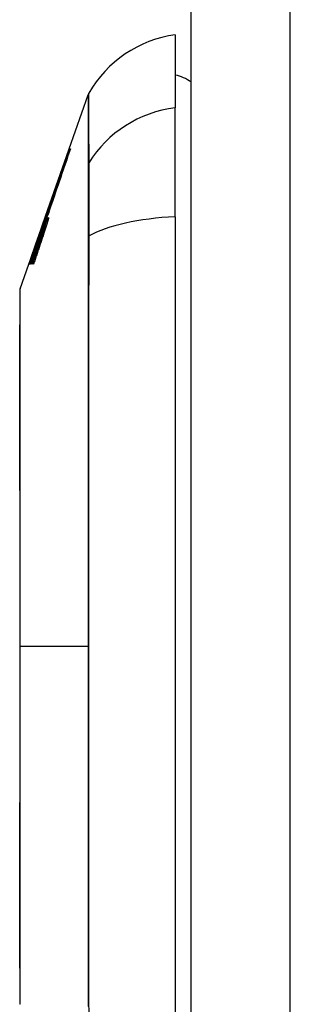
# Model space of a CAD drawing. Header units: inches. Extents: x 19 to 626, y 56 to 294.
# Tile 275 of 372: x 366.542 to 366.812, y 179.173 to 180.155. Entities that reach past the tile are written whole.
import ezdxf

# ---------------------------------------------------------------- set-up
doc = ezdxf.new("R2010")
doc.units = ezdxf.units.IN
doc.header["$MEASUREMENT"] = 0
doc.layers.add('Visible Edges(ANSI)', color=7, linetype='Continuous', lineweight=25)
doc.layers.add('Visible Tangent Edges(ANSI)', color=7, linetype='Continuous', lineweight=25)

msp = doc.modelspace()

# ---------------------------------------------------------------- linework, layer by layer
at = {"layer": 'Visible Edges(ANSI)'}
for p, q in [((366.71307, 161.16942), (366.71307, 197.88942)), ((366.69733, 180.13966), (366.69733, 180.0669)), ((366.59158, 180.02593), (366.61042, 180.07977)), ((366.69733, 179.95811), (366.69733, 180.0669)), ((366.56799, 179.95856), (366.59121, 180.02489)), ((366.59121, 180.02489), (366.59158, 180.02593)), ((366.59121, 180.02489), (366.59133, 180.02489)), ((366.59158, 180.02593), (366.59169, 180.02593)), ((366.59173, 180.02593), (366.59211, 180.02593)), ((366.59218, 180.02593), (366.59282, 180.02593)), ((366.55352, 179.9172), (366.56799, 179.95856)), ((366.56834, 179.95618), (366.56558, 179.94818)), ((366.56717, 179.95618), (366.56724, 179.95618)), ((366.56749, 179.95343), (366.56926, 179.95856)), ((366.56754, 179.95618), (366.56788, 179.95618)), ((366.5681, 179.95856), (366.56799, 179.95856)), ((366.56802, 179.95618), (366.56834, 179.95618)), ((366.5681, 179.95856), (366.56817, 179.95856)), ((366.5688, 179.95856), (366.56834, 179.95856)), ((366.56926, 179.95856), (366.56891, 179.95856)), ((366.56926, 179.95856), (366.56955, 179.95856)), ((366.57022, 179.95968), (366.57023, 179.95968)), ((366.69733, 179.95811), (366.69733, 179.10074)), ((366.56558, 179.94818), (366.56567, 179.94818)), ((366.56567, 179.94818), (366.56598, 179.94818)), ((366.56608, 179.94831), (366.56689, 179.94831)), ((366.56611, 179.94593), (366.56636, 179.94593)), ((366.56749, 179.94831), (366.56851, 179.94831)), ((366.55945, 179.93393), (366.55967, 179.93393)), ((366.56198, 179.94087), (366.56201, 179.94087)), ((366.56201, 179.94087), (366.56221, 179.94087)), ((366.55907, 179.92943), (366.55254, 179.91068)), ((366.55708, 179.92693), (366.55705, 179.92693)), ((366.55708, 179.92693), (366.55731, 179.92693)), ((366.55124, 179.91068), (366.55352, 179.9172)), ((366.54268, 179.88623), (366.55124, 179.91068)), ((366.55126, 179.91068), (366.55124, 179.91068)), ((366.5519, 179.91068), (366.55153, 179.91068)), ((366.55254, 179.91068), (366.55209, 179.91068)), ((366.55405, 179.91068), (366.5534, 179.91068)), ((366.55602, 179.91068), (366.5552, 179.91068))]:
    msp.add_line(p, q, dxfattribs=at)
at = {"layer": 'Visible Edges(ANSI)', "flags": 128}
for points in [[(366.59169, 180.02593), (366.59054, 180.02261), (366.58937, 180.01928), (366.5882, 180.01592), (366.58702, 180.01255), (366.58584, 180.00916), (366.58465, 180.00575), (366.58345, 180.00233), (366.58226, 179.9989), (366.58105, 179.99546), (366.57985, 179.99202), (366.57865, 179.98856), (366.57744, 179.98511), (366.57623, 179.98164), (366.57502, 179.97818), (366.57381, 179.97472), (366.5726, 179.97126), (366.5714, 179.9678), (366.57019, 179.96435), (366.56899, 179.9609), (366.56779, 179.95746), (366.5666, 179.95404), (366.56541, 179.95062), (366.56422, 179.94722), (366.56304, 179.94383)], [(366.56522, 179.94993), (366.56632, 179.95307), (366.56741, 179.95622), (366.56852, 179.95938), (366.56962, 179.96256), (366.57073, 179.96573), (366.57184, 179.96892), (366.57295, 179.97211), (366.57407, 179.97531), (366.57518, 179.9785), (366.5763, 179.9817), (366.57741, 179.9849), (366.57853, 179.9881), (366.57964, 179.99129), (366.58076, 179.99449), (366.58187, 179.99767), (366.58298, 180.00085), (366.58408, 180.00403), (366.58519, 180.00719), (366.58629, 180.01035), (366.58739, 180.01349), (366.58848, 180.01662), (366.58957, 180.01974), (366.59065, 180.02284), (366.59173, 180.02593)], [(366.59211, 180.02593), (366.59116, 180.02317), (366.5902, 180.02041), (366.58923, 180.01763), (366.58827, 180.01485), (366.5873, 180.01205), (366.58633, 180.00925), (366.58536, 180.00645), (366.58438, 180.00364), (366.58341, 180.00082), (366.58243, 179.998), (366.58145, 179.99518), (366.58048, 179.99235), (366.5795, 179.98952), (366.57852, 179.9867), (366.57754, 179.98387), (366.57656, 179.98104), (366.57559, 179.97822), (366.57461, 179.97539), (366.57364, 179.97257), (366.57267, 179.96976), (366.5717, 179.96695), (366.57073, 179.96414), (366.56976, 179.96135), (366.5688, 179.95856)], [(366.56891, 179.95856), (366.56987, 179.96135), (366.57083, 179.96414), (366.5718, 179.96695), (366.57277, 179.96976), (366.57374, 179.97257), (366.57471, 179.97539), (366.57568, 179.97822), (366.57666, 179.98104), (366.57763, 179.98387), (366.57861, 179.9867), (366.57959, 179.98952), (366.58056, 179.99235), (366.58154, 179.99518), (366.58252, 179.998), (366.58349, 180.00082), (366.58446, 180.00363), (366.58544, 180.00645), (366.58641, 180.00925), (366.58738, 180.01205), (366.58834, 180.01485), (366.58931, 180.01763), (366.59027, 180.02041), (366.59123, 180.02317), (366.59218, 180.02593)], [(366.59282, 180.02593), (366.59189, 180.02321), (366.59095, 180.02049), (366.59002, 180.01776), (366.58908, 180.01502), (366.58814, 180.01227), (366.5872, 180.00952), (366.58625, 180.00676), (366.58531, 180.00399), (366.58436, 180.00123), (366.58342, 179.99845), (366.58247, 179.99568), (366.58152, 179.9929), (366.58057, 179.99013), (366.57963, 179.98735), (366.57868, 179.98457), (366.57774, 179.98179), (366.57679, 179.97902), (366.57585, 179.97624), (366.57491, 179.97347), (366.57397, 179.9707), (366.57303, 179.96794), (366.5721, 179.96518), (366.57116, 179.96243), (366.57023, 179.95968)], [(366.55209, 179.91068), (366.55276, 179.91257), (366.55342, 179.91446), (366.55408, 179.91636), (366.55475, 179.91825), (366.55541, 179.92015), (366.55607, 179.92205), (366.55674, 179.92395), (366.5574, 179.92584), (366.55807, 179.92774), (366.55873, 179.92964), (366.5594, 179.93154), (366.56006, 179.93344), (366.56073, 179.93534), (366.56139, 179.93724), (366.56206, 179.93914), (366.56272, 179.94104), (366.56339, 179.94293), (366.56405, 179.94483), (366.56471, 179.94673), (366.56538, 179.94862), (366.56604, 179.95051), (366.5667, 179.9524), (366.56736, 179.95429), (366.56802, 179.95618)], [(366.55945, 179.93393), (366.55977, 179.93486), (366.56009, 179.93579), (366.56041, 179.93672), (366.56073, 179.93764), (366.56105, 179.93857), (366.56137, 179.9395), (366.56169, 179.94043), (366.56202, 179.94136), (366.56234, 179.94229), (366.56266, 179.94322), (366.56298, 179.94415), (366.5633, 179.94508), (366.56363, 179.94601), (366.56395, 179.94694), (366.56427, 179.94787), (366.56459, 179.94879), (366.56491, 179.94972), (366.56524, 179.95065), (366.56556, 179.95157), (366.56588, 179.95249), (366.5662, 179.95342), (366.56652, 179.95434), (366.56684, 179.95526), (366.56717, 179.95618)], [(366.56788, 179.95618), (366.56755, 179.95528), (366.56721, 179.95438), (366.56687, 179.95347), (366.56654, 179.95256), (366.5662, 179.95165), (366.56586, 179.95074), (366.56552, 179.94982), (366.56518, 179.9489), (366.56484, 179.94798), (366.5645, 179.94706), (366.56416, 179.94614), (366.56382, 179.94521), (366.56347, 179.94429), (366.56313, 179.94336), (366.56279, 179.94243), (366.56245, 179.9415), (366.56211, 179.94057), (366.56176, 179.93965), (366.56142, 179.93872), (366.56108, 179.93779), (366.56074, 179.93686), (366.5604, 179.93593), (366.56006, 179.93501), (366.55972, 179.93408)], [(366.56724, 179.95618), (366.56703, 179.95554), (366.56681, 179.95491), (366.56659, 179.95427), (366.56637, 179.95363), (366.56615, 179.953), (366.56593, 179.95236), (366.56571, 179.95172), (366.56549, 179.95108), (366.56527, 179.95045), (366.56505, 179.94981), (366.56483, 179.94917), (366.56461, 179.94853), (366.56439, 179.94789), (366.56417, 179.94725), (366.56395, 179.94662), (366.56373, 179.94598), (366.56351, 179.94534), (366.56329, 179.9447), (366.56307, 179.94406), (366.56285, 179.94342), (366.56263, 179.94278), (366.56242, 179.94214), (366.5622, 179.94151), (366.56198, 179.94087)], [(366.56201, 179.94087), (366.56224, 179.94151), (366.56247, 179.94215), (366.5627, 179.94279), (366.56293, 179.94343), (366.56316, 179.94407), (366.56339, 179.94471), (366.56362, 179.94535), (366.56385, 179.94599), (366.56408, 179.94663), (366.56432, 179.94727), (366.56455, 179.94791), (366.56478, 179.94855), (366.56501, 179.94919), (366.56524, 179.94983), (366.56547, 179.95047), (366.5657, 179.9511), (366.56593, 179.95174), (366.56616, 179.95238), (366.56639, 179.95301), (366.56662, 179.95365), (366.56685, 179.95428), (366.56708, 179.95492), (366.56731, 179.95555), (366.56754, 179.95618)], [(366.56304, 179.94383), (366.56325, 179.94445), (366.56346, 179.94506), (366.56367, 179.94567), (366.56388, 179.94629), (366.56409, 179.9469), (366.5643, 179.94752), (366.56451, 179.94813), (366.56472, 179.94874), (366.56493, 179.94936), (366.56514, 179.94997), (366.56535, 179.95059), (366.56556, 179.9512), (366.56577, 179.95181), (366.56599, 179.95243), (366.5662, 179.95304), (366.56641, 179.95365), (366.56662, 179.95427), (366.56683, 179.95488), (366.56704, 179.95549), (366.56725, 179.95611), (366.56746, 179.95672), (366.56767, 179.95733), (366.56788, 179.95794), (366.5681, 179.95856)], [(366.56834, 179.95856), (366.56821, 179.9582), (366.56808, 179.95784), (366.56795, 179.95748), (366.56782, 179.95712), (366.56769, 179.95676), (366.56756, 179.9564), (366.56743, 179.95605), (366.5673, 179.95569), (366.56717, 179.95533), (366.56704, 179.95497), (366.56691, 179.95461), (366.56678, 179.95425), (366.56665, 179.95389), (366.56652, 179.95353), (366.56639, 179.95317), (366.56626, 179.95281), (366.56613, 179.95245), (366.566, 179.95209), (366.56587, 179.95173), (366.56574, 179.95137), (366.56561, 179.95101), (366.56548, 179.95065), (366.56535, 179.95029), (366.56522, 179.94993)], [(366.56567, 179.94818), (366.56592, 179.94887), (366.56617, 179.94953), (366.56641, 179.95018), (366.56664, 179.9508), (366.56687, 179.95141), (366.56709, 179.95199), (366.56731, 179.95255), (366.56751, 179.95308), (366.56771, 179.95359), (366.5679, 179.95407), (366.56809, 179.95452), (366.56826, 179.95494), (366.56842, 179.95533), (366.56858, 179.95569), (366.56872, 179.95602), (366.56886, 179.95631), (366.56898, 179.95657), (366.56909, 179.9568), (366.56919, 179.95699), (366.56928, 179.95715), (366.56936, 179.95727), (366.56942, 179.95735), (366.56948, 179.9574), (366.56952, 179.95741)], [(366.56611, 179.94593), (366.56641, 179.94676), (366.5667, 179.94757), (366.56699, 179.94836), (366.56728, 179.94913), (366.56756, 179.94987), (366.56783, 179.95059), (366.56809, 179.95128), (366.56835, 179.95194), (366.56859, 179.95257), (366.56883, 179.95317), (366.56906, 179.95373), (366.56928, 179.95426), (366.56949, 179.95475), (366.56968, 179.9552), (366.56987, 179.95562), (366.57004, 179.95599), (366.5702, 179.95632), (366.57035, 179.95661), (366.57048, 179.95686), (366.5706, 179.95706), (366.57071, 179.95721), (366.5708, 179.95733), (366.57088, 179.95739), (366.57094, 179.95741)], [(366.57023, 179.95968), (366.5702, 179.95968), (366.57016, 179.95966), (366.57012, 179.95961), (366.57006, 179.95954), (366.57, 179.95944), (366.56993, 179.95932), (366.56985, 179.95918), (366.56977, 179.95901), (366.56968, 179.95882), (366.56958, 179.9586), (366.56947, 179.95837), (366.56935, 179.95811), (366.56923, 179.95783), (366.5691, 179.95752), (366.56897, 179.9572), (366.56883, 179.95685), (366.56868, 179.95649), (366.56853, 179.95611), (366.56837, 179.9557), (366.5682, 179.95528), (366.56803, 179.95485), (366.56786, 179.95439), (366.56768, 179.95392), (366.56749, 179.95343)], [(366.56952, 179.95741), (366.56954, 179.95739), (366.56954, 179.95735), (366.56954, 179.95729), (366.56953, 179.9572), (366.56951, 179.95709), (366.56949, 179.95695), (366.56945, 179.95679), (366.56941, 179.95661), (366.56936, 179.95641), (366.56931, 179.95619), (366.56925, 179.95595), (366.56917, 179.95569), (366.5691, 179.95541), (366.56901, 179.95511), (366.56892, 179.9548), (366.56883, 179.95447), (366.56873, 179.95413), (366.56862, 179.95377), (366.56851, 179.95341), (366.5684, 179.95303), (366.56828, 179.95264), (366.56815, 179.95225), (366.56802, 179.95184), (366.56789, 179.95143)], [(366.57094, 179.95741), (366.57096, 179.95739), (366.57097, 179.95735), (366.57098, 179.95729), (366.57098, 179.9572), (366.57097, 179.95709), (366.57095, 179.95696), (366.57092, 179.95681), (366.57089, 179.95663), (366.57085, 179.95643), (366.5708, 179.95621), (366.57074, 179.95597), (366.57068, 179.95571), (366.57061, 179.95543), (366.57054, 179.95513), (366.57045, 179.95482), (366.57036, 179.95449), (366.57027, 179.95415), (366.57017, 179.95379), (366.57007, 179.95342), (366.56996, 179.95304), (366.56984, 179.95265), (366.56973, 179.95225), (366.5696, 179.95185), (366.56948, 179.95143)], [(366.56332, 179.93943), (366.5634, 179.93968), (366.56349, 179.93992), (366.56357, 179.94017), (366.56366, 179.94042), (366.56374, 179.94067), (366.56383, 179.94092), (366.56391, 179.94116), (366.56399, 179.94141), (366.56408, 179.94166), (366.56416, 179.94191), (366.56424, 179.94216), (366.56433, 179.94241), (366.56441, 179.94266), (366.56449, 179.94291), (366.56457, 179.94315), (366.56465, 179.9434), (366.56473, 179.94364), (366.56481, 179.94388), (366.56489, 179.94412), (366.56497, 179.94436), (366.56504, 179.9446), (366.56512, 179.94484), (366.56519, 179.94507), (366.56527, 179.94531)], [(366.56604, 179.94828), (366.56601, 179.94823), (366.56597, 179.94817), (366.56593, 179.94809), (366.56588, 179.94799), (366.56582, 179.94788), (366.56577, 179.94776), (366.5657, 179.94762), (366.56564, 179.94747), (366.56557, 179.94731), (366.56549, 179.94713), (366.56541, 179.94694), (366.56533, 179.94673), (366.56524, 179.94652), (366.56515, 179.94629), (366.56506, 179.94605), (366.56496, 179.9458), (366.56486, 179.94554), (366.56476, 179.94527), (366.56465, 179.94499), (366.56454, 179.94471), (366.56443, 179.94441), (366.56432, 179.9441), (366.5642, 179.94379), (366.56408, 179.94347)], [(366.56489, 179.93943), (366.56497, 179.93968), (366.56505, 179.93992), (366.56514, 179.94017), (366.56522, 179.94042), (366.5653, 179.94067), (366.56538, 179.94091), (366.56547, 179.94116), (366.56555, 179.94141), (366.56563, 179.94166), (366.56571, 179.94191), (366.56579, 179.94216), (366.56587, 179.94241), (366.56595, 179.94266), (366.56603, 179.9429), (366.56611, 179.94315), (366.56618, 179.9434), (366.56626, 179.94364), (366.56633, 179.94388), (366.56641, 179.94412), (366.56648, 179.94436), (366.56656, 179.9446), (366.56663, 179.94484), (366.5667, 179.94507), (366.56677, 179.94531)], [(366.56527, 179.94531), (366.56534, 179.94554), (366.56541, 179.94577), (366.56548, 179.94599), (366.56555, 179.9462), (366.56561, 179.94641), (366.56567, 179.94661), (366.56573, 179.9468), (366.56578, 179.94698), (366.56583, 179.94716), (366.56587, 179.94732), (366.56592, 179.94747), (366.56595, 179.94761), (366.56599, 179.94774), (366.56601, 179.94786), (366.56604, 179.94796), (366.56606, 179.94805), (366.56607, 179.94813), (366.56608, 179.94819), (366.56609, 179.94824), (366.56609, 179.94828), (366.56609, 179.9483), (366.56608, 179.94831), (366.56606, 179.9483), (366.56604, 179.94828)], [(366.56745, 179.94828), (366.56741, 179.94823), (366.56737, 179.94817), (366.56732, 179.94809), (366.56727, 179.94799), (366.56721, 179.94788), (366.56715, 179.94776), (366.56708, 179.94762), (366.56701, 179.94747), (366.56693, 179.9473), (366.56686, 179.94713), (366.56677, 179.94694), (366.56669, 179.94673), (366.5666, 179.94652), (366.5665, 179.94629), (366.56641, 179.94605), (366.56631, 179.9458), (366.56621, 179.94554), (366.5661, 179.94527), (366.56599, 179.94499), (366.56588, 179.9447), (366.56577, 179.94441), (366.56566, 179.9441), (366.56554, 179.94379), (366.56542, 179.94347)], [(366.56948, 179.95143), (366.56933, 179.95094), (366.56917, 179.95044), (366.56902, 179.94994), (366.56887, 179.94944), (366.56871, 179.94894), (366.56855, 179.94843), (366.56839, 179.94793), (366.56824, 179.94742), (366.56807, 179.94691), (366.56791, 179.9464), (366.56775, 179.94589), (366.56759, 179.94537), (366.56742, 179.94486), (366.56726, 179.94435), (366.56709, 179.94383), (366.56692, 179.94332), (366.56676, 179.94281), (366.56659, 179.94229), (366.56642, 179.94178), (366.56625, 179.94127), (366.56609, 179.94076), (366.56592, 179.94026), (366.56575, 179.93975), (366.56558, 179.93925)], [(366.56789, 179.95143), (366.56782, 179.95121), (366.56775, 179.95098), (366.56768, 179.95076), (366.56761, 179.95053), (366.56753, 179.9503), (366.56746, 179.95008), (366.56739, 179.94985), (366.56731, 179.94962), (366.56724, 179.94939), (366.56716, 179.94916), (366.56709, 179.94893), (366.56702, 179.9487), (366.56694, 179.94848), (366.56687, 179.94825), (366.56679, 179.94801), (366.56672, 179.94778), (366.56664, 179.94755), (366.56656, 179.94732), (366.56649, 179.94709), (366.56641, 179.94686), (366.56634, 179.94663), (366.56626, 179.94639), (366.56618, 179.94616), (366.56611, 179.94593)], [(366.56677, 179.94531), (366.56684, 179.94554), (366.56691, 179.94577), (366.56697, 179.94599), (366.56704, 179.94621), (366.5671, 179.94641), (366.56715, 179.94661), (366.5672, 179.94681), (366.56725, 179.94699), (366.5673, 179.94716), (366.56734, 179.94732), (366.56738, 179.94748), (366.56741, 179.94762), (366.56744, 179.94774), (366.56746, 179.94786), (366.56748, 179.94796), (366.5675, 179.94806), (366.56751, 179.94813), (366.56752, 179.9482), (366.56752, 179.94825), (366.56751, 179.94828), (366.5675, 179.9483), (366.56749, 179.94831), (366.56747, 179.9483), (366.56745, 179.94828)], [(366.55125, 179.91068), (366.55159, 179.91165), (366.55192, 179.91262), (366.55226, 179.91359), (366.5526, 179.91457), (366.55294, 179.91554), (366.55328, 179.91651), (366.55362, 179.91749), (366.55396, 179.91846), (366.5543, 179.91943), (366.55464, 179.92041), (366.55499, 179.92138), (366.55533, 179.92235), (366.55567, 179.92332), (366.55602, 179.92429), (366.55636, 179.92526), (366.5567, 179.92623), (366.55705, 179.9272), (366.55739, 179.92817), (366.55773, 179.92913), (366.55808, 179.93009), (366.55842, 179.93106), (366.55876, 179.93202), (366.55911, 179.93297), (366.55945, 179.93393)], [(366.55972, 179.93408), (366.55939, 179.93311), (366.55907, 179.93214), (366.55874, 179.93117), (366.55841, 179.9302), (366.55808, 179.92923), (366.55776, 179.92826), (366.55743, 179.92728), (366.5571, 179.92631), (366.55677, 179.92533), (366.55645, 179.92436), (366.55612, 179.92338), (366.55579, 179.92241), (366.55547, 179.92143), (366.55514, 179.92045), (366.55481, 179.91947), (366.55449, 179.9185), (366.55416, 179.91752), (366.55384, 179.91654), (366.55351, 179.91556), (366.55319, 179.91459), (366.55287, 179.91361), (366.55254, 179.91263), (366.55222, 179.91166), (366.5519, 179.91068)], [(366.5534, 179.91068), (366.55381, 179.91188), (366.55423, 179.91307), (366.55464, 179.91427), (366.55505, 179.91547), (366.55546, 179.91667), (366.55588, 179.91787), (366.55629, 179.91907), (366.5567, 179.92026), (366.55712, 179.92146), (366.55753, 179.92266), (366.55795, 179.92386), (366.55836, 179.92506), (366.55877, 179.92626), (366.55919, 179.92746), (366.5596, 179.92866), (366.56001, 179.92986), (366.56043, 179.93106), (366.56084, 179.93225), (366.56125, 179.93345), (366.56167, 179.93465), (366.56208, 179.93584), (366.56249, 179.93704), (366.56291, 179.93824), (366.56332, 179.93943)], [(366.5552, 179.91068), (366.5556, 179.91188), (366.556, 179.91307), (366.5564, 179.91427), (366.55681, 179.91547), (366.55721, 179.91667), (366.55761, 179.91787), (366.55802, 179.91907), (366.55842, 179.92027), (366.55882, 179.92147), (366.55923, 179.92267), (366.55963, 179.92386), (366.56004, 179.92506), (366.56044, 179.92626), (366.56085, 179.92746), (366.56125, 179.92866), (366.56165, 179.92986), (366.56206, 179.93106), (366.56246, 179.93225), (366.56287, 179.93345), (366.56327, 179.93465), (366.56368, 179.93585), (366.56408, 179.93704), (366.56448, 179.93824), (366.56489, 179.93943)], [(366.56558, 179.93925), (366.56518, 179.93806), (366.56478, 179.93687), (366.56438, 179.93568), (366.56398, 179.93449), (366.56359, 179.93331), (366.56319, 179.93212), (366.56279, 179.93093), (366.56239, 179.92974), (366.56199, 179.92854), (366.56159, 179.92735), (366.56119, 179.92616), (366.56079, 179.92497), (366.56039, 179.92378), (366.56, 179.92259), (366.5596, 179.9214), (366.5592, 179.92021), (366.5588, 179.91901), (366.5584, 179.91782), (366.55801, 179.91663), (366.55761, 179.91544), (366.55721, 179.91425), (366.55681, 179.91306), (366.55642, 179.91187), (366.55602, 179.91068)], [(366.56408, 179.94347), (366.56388, 179.94293), (366.56368, 179.94238), (366.56348, 179.94183), (366.56328, 179.94128), (366.56308, 179.94072), (366.56288, 179.94016), (366.56267, 179.93959), (366.56247, 179.93902), (366.56226, 179.93844), (366.56205, 179.93787), (366.56184, 179.93728), (366.56163, 179.9367), (366.56142, 179.93611), (366.56121, 179.93552), (366.561, 179.93492), (366.56079, 179.93432), (366.56058, 179.93372), (366.56036, 179.93311), (366.56015, 179.93251), (366.55993, 179.9319), (366.55972, 179.93128), (366.5595, 179.93067), (366.55929, 179.93005), (366.55907, 179.92943)], [(366.56542, 179.94347), (366.56522, 179.94292), (366.56502, 179.94238), (366.56482, 179.94183), (366.56462, 179.94127), (366.56442, 179.94071), (366.56422, 179.94015), (366.56401, 179.93958), (366.56381, 179.93901), (366.5636, 179.93844), (366.5634, 179.93786), (366.56319, 179.93727), (366.56298, 179.93669), (366.56278, 179.9361), (366.56257, 179.93551), (366.56236, 179.93491), (366.56215, 179.93431), (366.56194, 179.93371), (366.56173, 179.93311), (366.56152, 179.9325), (366.56131, 179.93189), (366.5611, 179.93128), (366.56089, 179.93066), (366.56067, 179.93005), (366.56046, 179.92943)], [(366.55705, 179.92693), (366.55681, 179.92626), (366.55657, 179.92559), (366.55633, 179.92491), (366.55609, 179.92424), (366.55585, 179.92357), (366.55561, 179.92289), (366.55537, 179.92221), (366.55512, 179.92154), (366.55488, 179.92086), (366.55464, 179.92018), (366.5544, 179.91951), (366.55416, 179.91883), (366.55392, 179.91815), (366.55367, 179.91747), (366.55343, 179.91679), (366.55319, 179.91611), (366.55295, 179.91543), (366.55271, 179.91475), (366.55247, 179.91407), (366.55222, 179.9134), (366.55198, 179.91272), (366.55174, 179.91204), (366.5515, 179.91136), (366.55126, 179.91068)], [(366.55153, 179.91068), (366.55176, 179.91136), (366.55199, 179.91204), (366.55223, 179.91271), (366.55246, 179.91339), (366.55269, 179.91407), (366.55292, 179.91475), (366.55315, 179.91543), (366.55338, 179.9161), (366.55361, 179.91678), (366.55384, 179.91746), (366.55407, 179.91814), (366.5543, 179.91882), (366.55454, 179.91949), (366.55477, 179.92017), (366.555, 179.92085), (366.55523, 179.92153), (366.55546, 179.9222), (366.55569, 179.92288), (366.55593, 179.92355), (366.55616, 179.92423), (366.55639, 179.92491), (366.55662, 179.92558), (366.55685, 179.92626), (366.55708, 179.92693)], [(366.56046, 179.92943), (366.5602, 179.92865), (366.55993, 179.92787), (366.55966, 179.92709), (366.55939, 179.92631), (366.55913, 179.92553), (366.55886, 179.92475), (366.55859, 179.92397), (366.55833, 179.92318), (366.55806, 179.9224), (366.55779, 179.92162), (366.55752, 179.92084), (366.55726, 179.92006), (366.55699, 179.91928), (366.55672, 179.91849), (366.55645, 179.91771), (366.55619, 179.91693), (366.55592, 179.91615), (366.55565, 179.91537), (366.55539, 179.91459), (366.55512, 179.91381), (366.55485, 179.91302), (366.55458, 179.91224), (366.55432, 179.91146), (366.55405, 179.91068)], [(366.5424, 179.88462), (366.5424, 179.88419), (366.5424, 179.8829), (366.54239, 179.88077), (366.54238, 179.8778), (366.54237, 179.874), (366.54236, 179.86936), (366.54235, 179.86388), (366.54233, 179.85759), (366.54232, 179.8505), (366.5423, 179.84264), (366.54228, 179.83404), (366.54227, 179.82474), (366.54225, 179.81475), (366.54223, 179.80406), (366.54222, 179.79271), (366.54222, 179.78073), (366.54222, 179.76814), (366.54223, 179.75497), (366.54225, 179.74126), (366.54227, 179.72706), (366.54228, 179.71235), (366.5423, 179.69718), (366.54232, 179.68159), (366.54233, 179.66563), (366.54235, 179.64939), (366.54236, 179.63289), (366.54237, 179.61613), (366.54238, 179.59912), (366.54239, 179.58193), (366.5424, 179.56462), (366.5424, 179.54724), (366.5424, 179.52987), (366.5424, 179.51249), (366.5424, 179.49508), (366.54239, 179.47772), (366.54239, 179.46046), (366.54237, 179.44336), (366.54236, 179.4265), (366.54235, 179.40992), (366.54233, 179.39369), (366.54232, 179.37778), (366.5423, 179.36217), (366.54228, 179.34693), (366.54227, 179.33212), (366.54225, 179.31778), (366.54223, 179.30398), (366.54222, 179.29076), (366.54222, 179.27816), (366.54222, 179.26618), (366.54223, 179.25483), (366.54225, 179.24414), (366.54227, 179.23415), (366.54228, 179.22483), (366.5423, 179.21622), (366.54232, 179.20835), (366.54233, 179.20126), (366.54235, 179.19497), (366.54236, 179.1895), (366.54237, 179.18486), (366.54238, 179.18106), (366.54239, 179.17809), (366.5424, 179.17595), (366.5424, 179.17466), (366.5424, 179.17423)]]:
    msp.add_lwpolyline(points, dxfattribs=at)
at = {"layer": 'Visible Edges(ANSI)'}
for centre, radius, start, end in [((366.71364, 180.02268), 0.11811, 97.9413, 150.18311), ((366.68945, 180.06092), 0.03937, 53.1301, 78.46304), ((366.61971, 180.07652), 0.00984, 150.18311, 160.70995), ((366.54733, 179.88461), 0.00492, 160.70995, 179.82686), ((366.54733, 179.17424), 0.00492, 180.17314, 199.29005)]:
    msp.add_arc(centre, radius, start, end, dxfattribs=at)
at = {"layer": 'Visible Tangent Edges(ANSI)'}
for p, q in [((366.81207, 161.16942), (366.81207, 197.88942)), ((366.61038, 180.01015), (366.61038, 180.00998)), ((366.56527, 179.94531), (366.56611, 179.94531)), ((366.56677, 179.94531), (366.56757, 179.94531)), ((366.56332, 179.93943), (366.56396, 179.93943)), ((366.56489, 179.93943), (366.56564, 179.93943)), ((366.61038, 179.93823), (366.61038, 179.93776)), ((366.5424, 179.52942), (366.54268, 179.52942)), ((366.61042, 179.52942), (366.54268, 179.52942))]:
    msp.add_line(p, q, dxfattribs=at)
at = {"layer": 'Visible Tangent Edges(ANSI)', "flags": 128}
for points in [[(366.61137, 180.01224), (366.61135, 180.0178), (366.61134, 180.02317), (366.61133, 180.02831), (366.61132, 180.03321), (366.61131, 180.03788), (366.61129, 180.04232), (366.61128, 180.04653), (366.61127, 180.0505), (366.61126, 180.05424), (366.61125, 180.05773), (366.61124, 180.06099), (366.61123, 180.06402), (366.61122, 180.0668), (366.61121, 180.06933), (366.6112, 180.07163), (366.6112, 180.07369), (366.61119, 180.0755), (366.61118, 180.07707), (366.61118, 180.0784), (366.61118, 180.07949), (366.61117, 180.08033), (366.61117, 180.08093), (366.61117, 180.08129), (366.61117, 180.08141)], [(366.61042, 180.07977), (366.61042, 180.07965), (366.61042, 180.07928), (366.61042, 180.07868), (366.61042, 180.07782), (366.61041, 180.07673), (366.61041, 180.07539), (366.61041, 180.0738), (366.61041, 180.07197), (366.61041, 180.0699), (366.61041, 180.06758), (366.6104, 180.06502), (366.6104, 180.06222), (366.6104, 180.05917), (366.6104, 180.05589), (366.6104, 180.05236), (366.61039, 180.0486), (366.61039, 180.0446), (366.61039, 180.04037), (366.61039, 180.03591), (366.61039, 180.03121), (366.61039, 180.02628), (366.61038, 180.02113), (366.61038, 180.01578), (366.61038, 180.01015)], [(366.61137, 179.93901), (366.61138, 179.9432), (366.61139, 179.94734), (366.6114, 179.9514), (366.61141, 179.9554), (366.61142, 179.95931), (366.61142, 179.96314), (366.61143, 179.96689), (366.61143, 179.97053), (366.61143, 179.97408), (366.61144, 179.97752), (366.61144, 179.98085), (366.61144, 179.98407), (366.61144, 179.98717), (366.61144, 179.99014), (366.61143, 179.99299), (366.61143, 179.9957), (366.61143, 179.99828), (366.61142, 180.00072), (366.61142, 180.00301), (366.61141, 180.00516), (366.6114, 180.00717), (366.61139, 180.00901), (366.61138, 180.01071), (366.61137, 180.01224)], [(366.61038, 180.00998), (366.61038, 180.00844), (366.61038, 180.00675), (366.61038, 180.0049), (366.61038, 180.00292), (366.61038, 180.00079), (366.61038, 179.99853), (366.61038, 179.99613), (366.61038, 179.9936), (366.61038, 179.99094), (366.61038, 179.98815), (366.61038, 179.98524), (366.61038, 179.98221), (366.61038, 179.97906), (366.61038, 179.97581), (366.61038, 179.97245), (366.61038, 179.96898), (366.61038, 179.96543), (366.61038, 179.96178), (366.61038, 179.95804), (366.61038, 179.95422), (366.61038, 179.95033), (366.61038, 179.94636), (366.61038, 179.94233), (366.61038, 179.93823)], [(366.61038, 179.93776), (366.61038, 179.9214), (366.61038, 179.90498), (366.61039, 179.88848), (366.61039, 179.8719), (366.61039, 179.85524), (366.61039, 179.83851), (366.61039, 179.8217), (366.61039, 179.80482), (366.6104, 179.78788), (366.6104, 179.77088), (366.6104, 179.75382), (366.6104, 179.73671), (366.6104, 179.71956), (366.61041, 179.70237), (366.61041, 179.68514), (366.61041, 179.66789), (366.61041, 179.65061), (366.61041, 179.63331), (366.61041, 179.616), (366.61042, 179.59868), (366.61042, 179.58136), (366.61042, 179.56404), (366.61042, 179.54674), (366.61042, 179.52942)], [(366.61134, 179.15275), (366.61132, 179.18601), (366.61129, 179.2196), (366.61127, 179.25347), (366.61125, 179.28758), (366.61123, 179.3219), (366.61121, 179.35638), (366.6112, 179.39098), (366.61118, 179.42566), (366.61118, 179.46038), (366.61117, 179.49508), (366.61117, 179.52977), (366.61117, 179.56446), (366.61118, 179.59916), (366.61118, 179.63385), (366.6112, 179.66849), (366.61121, 179.70303), (366.61123, 179.73744), (366.61125, 179.77168), (366.61127, 179.80571), (366.61129, 179.83948), (366.61132, 179.87296), (366.61134, 179.90613), (366.61137, 179.93901)], [(366.54238, 179.80288), (366.54239, 179.8094), (366.54241, 179.81568), (366.54243, 179.82173), (366.54244, 179.82754), (366.54246, 179.8331), (366.54248, 179.8384), (366.54249, 179.84346), (366.54251, 179.84825), (366.54253, 179.85277), (366.54254, 179.85703), (366.54256, 179.86101), (366.54258, 179.86471), (366.54259, 179.86812), (366.5426, 179.87125), (366.54262, 179.87408), (366.54263, 179.87662), (366.54264, 179.87886), (366.54265, 179.88081), (366.54266, 179.88246), (366.54267, 179.88382), (366.54267, 179.88487), (366.54268, 179.88563), (366.54268, 179.88608), (366.54268, 179.88623)], [(366.54238, 179.7583), (366.54237, 179.76031), (366.54237, 179.7623), (366.54237, 179.76428), (366.54236, 179.76626), (366.54236, 179.76821), (366.54236, 179.77016), (366.54236, 179.77209), (366.54235, 179.77401), (366.54235, 179.77592), (366.54235, 179.77781), (366.54235, 179.77969), (366.54235, 179.78156), (366.54235, 179.78341), (366.54235, 179.78525), (366.54235, 179.78707), (366.54235, 179.78889), (366.54236, 179.79069), (366.54236, 179.79247), (366.54236, 179.79424), (366.54236, 179.796), (366.54237, 179.79774), (366.54237, 179.79947), (366.54237, 179.80118), (366.54238, 179.80288)], [(366.54268, 179.52942), (366.54268, 179.53976), (366.54268, 179.5501), (366.54267, 179.56044), (366.54267, 179.57077), (366.54266, 179.58106), (366.54265, 179.59131), (366.54264, 179.60151), (366.54263, 179.61163), (366.54262, 179.62168), (366.5426, 179.63163), (366.54259, 179.64148), (366.54258, 179.65125), (366.54256, 179.66093), (366.54254, 179.6705), (366.54253, 179.67997), (366.54251, 179.68931), (366.54249, 179.69851), (366.54248, 179.70756), (366.54246, 179.71645), (366.54244, 179.72517), (366.54243, 179.73372), (366.54241, 179.7421), (366.54239, 179.75029), (366.54238, 179.7583)], [(366.54238, 179.30055), (366.54239, 179.30858), (366.54241, 179.31681), (366.54243, 179.32522), (366.54244, 179.33382), (366.54246, 179.34257), (366.54248, 179.35148), (366.54249, 179.36053), (366.54251, 179.36972), (366.54253, 179.37902), (366.54254, 179.38845), (366.54256, 179.39799), (366.54258, 179.40765), (366.54259, 179.41741), (366.5426, 179.42727), (366.54262, 179.43723), (366.54263, 179.44728), (366.54264, 179.45741), (366.54265, 179.46761), (366.54266, 179.47787), (366.54267, 179.48816), (366.54267, 179.49847), (366.54268, 179.5088), (366.54268, 179.51912), (366.54268, 179.52942)], [(366.61042, 179.52942), (366.61042, 179.51214), (366.61042, 179.49485), (366.61042, 179.47755), (366.61042, 179.46026), (366.61041, 179.44296), (366.61041, 179.42566), (366.61041, 179.40837), (366.61041, 179.3911), (366.61041, 179.37385), (366.61041, 179.35662), (366.6104, 179.33943), (366.6104, 179.32228), (366.6104, 179.30516), (366.6104, 179.28809), (366.6104, 179.27108), (366.61039, 179.25412), (366.61039, 179.23722), (366.61039, 179.22039), (366.61039, 179.20364), (366.61039, 179.18696), (366.61039, 179.17036)], [(366.54238, 179.25597), (366.54237, 179.25766), (366.54237, 179.25937), (366.54237, 179.26109), (366.54236, 179.26283), (366.54236, 179.26459), (366.54236, 179.26635), (366.54236, 179.26813), (366.54235, 179.26993), (366.54235, 179.27174), (366.54235, 179.27356), (366.54235, 179.2754), (366.54235, 179.27725), (366.54235, 179.27912), (366.54235, 179.281), (366.54235, 179.28289), (366.54235, 179.2848), (366.54236, 179.28672), (366.54236, 179.28865), (366.54236, 179.2906), (366.54236, 179.29257), (366.54237, 179.29454), (366.54237, 179.29653), (366.54237, 179.29853), (366.54238, 179.30055)], [(366.54268, 179.17264), (366.54268, 179.17279), (366.54268, 179.17324), (366.54267, 179.17399), (366.54267, 179.17505), (366.54266, 179.1764), (366.54265, 179.17806), (366.54264, 179.18002), (366.54263, 179.18227), (366.54262, 179.18482), (366.5426, 179.18765), (366.54259, 179.19077), (366.54258, 179.19418), (366.54256, 179.19787), (366.54254, 179.20184), (366.54253, 179.20609), (366.54251, 179.21062), (366.54249, 179.21542), (366.54248, 179.22048), (366.54246, 179.22579), (366.54244, 179.23135), (366.54243, 179.23715), (366.54241, 179.24319), (366.54239, 179.24946), (366.54238, 179.25597)]]:
    msp.add_lwpolyline(points, dxfattribs=at)
at = {"layer": 'Visible Tangent Edges(ANSI)'}
for centre, major_axis, ratio, start_param, end_param in [((366.71364, 179.95647), (-0.11811, 0), 0.943995, 4.850991, 5.75935), ((366.61989, 180.00759), (-0.00984, -0.00008), 0.945463, 5.751833, 6.01554), ((366.71364, 179.91951), (-0.11811, 0), 0.32996, 4.850991, 5.75935), ((366.61989, 179.93738), (-0.00984, 0.00003), 0.32572, 5.760249, 6.023956)]:
    msp.add_ellipse(centre, major_axis=major_axis, ratio=ratio, start_param=start_param, end_param=end_param, dxfattribs=at)

doc.saveas('drawing.dxf')
